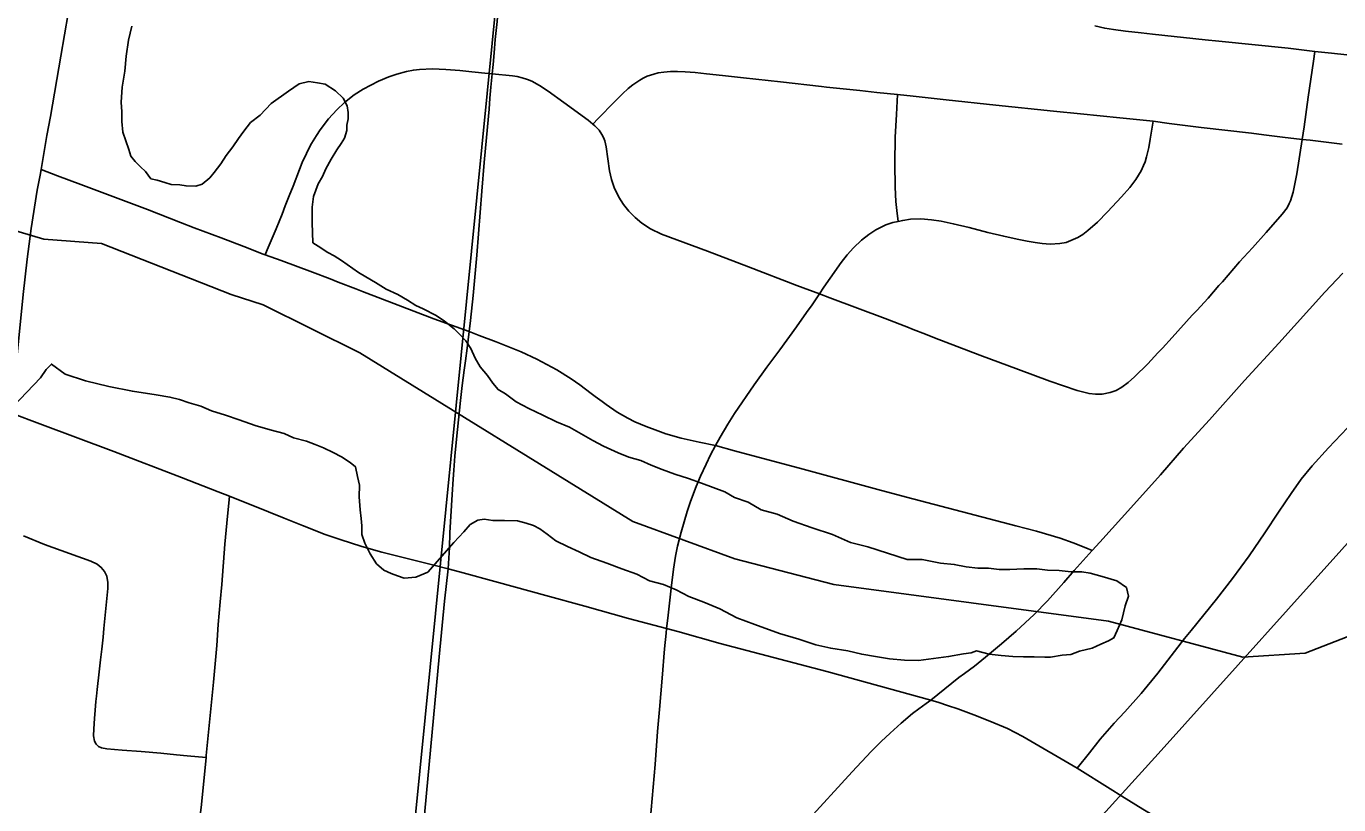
# Model space of a CAD drawing. Extents: x -1.4 to 35.4, y 0 to 22.
# Drawn here: x 28.6636 to 29.1283, y 17.7504 to 18.026 of the extents above; entities that cross this region are included whole.
import ezdxf

# ---------------------------------------------------------------- set-up
doc = ezdxf.new("R2010")
doc.units = 0
for name, color, linetype in [('GM_X_City_Street', 7, 'Continuous'), ('GM_X_County_Road', 7, 'Continuous'), ('GM_X_Minor_River', 7, 'Continuous'), ('GM_X_Rail_Line', 7, 'Continuous'), ('GM_X_Section', 7, 'Continuous'), ('GM_X_State_Route', 7, 'Continuous')]:
    doc.layers.add(name, color=color, linetype=linetype)

msp = doc.modelspace()

# ---------------------------------------------------------------- linework, layer by layer
at = {"layer": 'GM_X_City_Street'}
for points in [[(29.19281, 18.00757), (29.18824, 18.0089), (29.18544, 18.00956), (29.18264, 18.0101), (29.17975, 18.01056), (29.17659, 18.01092), (29.17431, 18.01125), (29.16927, 18.01182), (29.16468, 18.01231), (29.16171, 18.01264), (29.12579, 18.01643), (29.11981, 18.01713), (29.11047, 18.01822), (29.08589, 18.02074), (29.08101, 18.02124), (29.06237, 18.02316), (29.05843, 18.02374), (29.05282, 18.02433), (29.04858, 18.02483), (29.04549, 18.02533), (29.04198, 18.02612)], [(29.04745, 17.8963), (29.04952, 17.89711), (29.05157, 17.89819), (29.05379, 17.89993), (29.05604, 17.90192), (29.06075, 17.90651), (29.06432, 17.91039), (29.06591, 17.91206), (29.06931, 17.91582), (29.07645, 17.92376), (29.07808, 17.92543), (29.08204, 17.92973), (29.08592, 17.93424), (29.0872, 17.93558), (29.08914, 17.93794), (29.09322, 17.94258), (29.09779, 17.94762), (29.10264, 17.95294), (29.10832, 17.9595), (29.11001, 17.96177), (29.11083, 17.96321), (29.11125, 17.96425), (29.11214, 17.96724), (29.11282, 17.97021), (29.11352, 17.97381), (29.11543, 17.98596), (29.11612, 17.99041), (29.11754, 18.00089), (29.11933, 18.0137), (29.11981, 18.01713)], [(28.74825, 17.94509), (28.74898, 17.94684), (28.7521, 17.95434), (28.75422, 17.95953), (28.75532, 17.9624), (28.75672, 17.96602), (28.75808, 17.96937), (28.76039, 17.9753), (28.76134, 17.97778), (28.76282, 17.98094), (28.7633, 17.982), (28.76456, 17.98448), (28.76635, 17.98729), (28.76769, 17.98929), (28.77069, 17.99323), (28.7736, 17.99646), (28.77632, 17.999), (28.77972, 18.0017), (28.78286, 18.0037), (28.78834, 18.00659), (28.79203, 18.00812), (28.79484, 18.00902), (28.79831, 18.01003), (28.80073, 18.01048), (28.8029, 18.01074), (28.80751, 18.01092), (28.81213, 18.01074), (28.81711, 18.01033), (28.82142, 18.00993), (28.82722, 18.00931), (28.82859, 18.00923), (28.83584, 18.00844), (28.83748, 18.00821), (28.83921, 18.00777), (28.8411, 18.00712), (28.84265, 18.00652), (28.84535, 18.00503), (28.84837, 18.00306), (28.85401, 17.99908), (28.86252, 17.99282), (28.86426, 17.99137), (28.86495, 17.9908), (28.86643, 17.98917), (28.86746, 17.98766), (28.868, 17.98666), (28.86845, 17.98548), (28.86896, 17.98336), (28.87012, 17.97483), (28.87079, 17.97181), (28.8718, 17.96889), (28.87344, 17.96556), (28.87509, 17.96293), (28.877, 17.96051), (28.87917, 17.9583), (28.88152, 17.95629), (28.88467, 17.95433), (28.88856, 17.9524), (28.90487, 17.94641), (28.9193, 17.94089), (28.93645, 17.93423), (28.94448, 17.93126), (28.94809, 17.92992), (28.96768, 17.9226), (28.97596, 17.91938), (28.9771, 17.91893), (28.98256, 17.91681), (28.98521, 17.91575), (29.00121, 17.90959), (29.01499, 17.90448), (29.02604, 17.90035), (29.03575, 17.8971), (29.03991, 17.89599), (29.04225, 17.89571), (29.04455, 17.89576), (29.04745, 17.8963)], [(28.86426, 17.99137), (28.86616, 17.99336), (28.87189, 17.99925), (28.87479, 18.00214), (28.87669, 18.00395), (28.87836, 18.00528), (28.88084, 18.00695), (28.88203, 18.00767), (28.88348, 18.00832), (28.88579, 18.0091), (28.88737, 18.00947), (28.8894, 18.00981), (28.89172, 18.01002), (28.89416, 18.01002), (28.89688, 18.00993), (28.90044, 18.00966), (28.90448, 18.00921), (28.91017, 18.00858), (28.91761, 18.00775), (28.93065, 18.00631), (28.94515, 18.00463), (28.947, 18.0045), (28.95881, 18.00323), (28.96478, 18.0026), (28.97206, 18.00188), (28.97764, 18.00127), (28.98932, 17.99997), (29.00688, 17.99807), (29.02735, 17.9959), (29.03685, 17.99499), (29.0508, 17.99354), (29.06257, 17.99236), (29.06827, 17.99164), (29.0796, 17.99023), (29.09742, 17.98811), (29.10175, 17.9876), (29.10846, 17.98676), (29.11543, 17.98596), (29.1182, 17.98564), (29.12957, 17.98431)], [(28.97234, 17.95692), (28.9719, 17.96081), (28.97154, 17.96393), (28.97132, 17.96908), (28.97116, 17.97747), (28.97129, 17.98675), (28.9717, 17.99478), (28.97206, 18.00188)], [(28.88454, 17.74457), (28.88635, 17.76468), (28.88716, 17.77631), (28.88783, 17.7841), (28.88878, 17.7952), (28.88966, 17.80562), (28.89017, 17.81116), (28.89034, 17.81279), (28.89073, 17.8164), (28.8914, 17.82178), (28.892, 17.82707), (28.89281, 17.83379), (28.89353, 17.83845), (28.89424, 17.84189), (28.89545, 17.84684), (28.89763, 17.85425), (28.89886, 17.85777), (28.9008, 17.86301), (28.9024, 17.8667), (28.9043, 17.87094), (28.90586, 17.87423), (28.90764, 17.87753), (28.90929, 17.88059), (28.91202, 17.88514), (28.91434, 17.88888), (28.92132, 17.89909), (28.92586, 17.90535), (28.93041, 17.91142), (28.93638, 17.9196), (28.93991, 17.92465), (28.94193, 17.92738), (28.94448, 17.93126), (28.94606, 17.93366), (28.9482, 17.93678), (28.95214, 17.94234), (28.95426, 17.94506), (28.95649, 17.94759), (28.95931, 17.95032), (28.96194, 17.95234), (28.96447, 17.95396), (28.96791, 17.95568), (28.97043, 17.95648), (28.97234, 17.95692), (28.97397, 17.95729), (28.9767, 17.9577), (28.98033, 17.9578), (28.98417, 17.9575), (28.98761, 17.95699), (28.99185, 17.95608), (28.99742, 17.95477), (29.00408, 17.95305), (29.00974, 17.95164), (29.01449, 17.95062), (29.01803, 17.94992), (29.02086, 17.94941), (29.02328, 17.94911), (29.02611, 17.9489), (29.02955, 17.94911), (29.03177, 17.94951), (29.03349, 17.95012), (29.03592, 17.95123), (29.03774, 17.95234), (29.03945, 17.95376), (29.04289, 17.95669), (29.04642, 17.96032), (29.05137, 17.96568), (29.05431, 17.96892), (29.05643, 17.97175), (29.05744, 17.97326), (29.05835, 17.97488), (29.05916, 17.9767), (29.05976, 17.97801), (29.06027, 17.97973), (29.06108, 17.98306), (29.06158, 17.98609), (29.06257, 17.99236)], [(28.66887, 17.97526), (28.6747, 17.97308), (28.68291, 17.97001), (28.69329, 17.96613), (28.70656, 17.96108), (28.71821, 17.95656), (28.72309, 17.95466), (28.73266, 17.95105), (28.74068, 17.94808), (28.74754, 17.94535), (28.74825, 17.94509), (28.75391, 17.94305), (28.76492, 17.93894), (28.77127, 17.93654), (28.77406, 17.93538), (28.78031, 17.933), (28.78264, 17.93213), (28.79529, 17.92727), (28.80798, 17.92247), (28.82044, 17.9179), (28.82401, 17.91648), (28.82997, 17.91431), (28.83882, 17.9107), (28.84441, 17.90809), (28.85154, 17.90438), (28.8566, 17.90123), (28.85967, 17.89906), (28.86368, 17.89602), (28.86506, 17.89489), (28.86751, 17.89312), (28.869, 17.89209), (28.87285, 17.8894), (28.87664, 17.88723), (28.87908, 17.88597), (28.88314, 17.88426), (28.8872, 17.88272), (28.89009, 17.88173), (28.8955, 17.88019), (28.90192, 17.87874), (28.90764, 17.87753), (28.91433, 17.87571), (28.93875, 17.86918), (28.96509, 17.86204), (28.97524, 17.85931), (29.0046, 17.85159), (29.01394, 17.84914), (29.02126, 17.84724), (29.02968, 17.84473), (29.0343, 17.84312), (29.03878, 17.84131), (29.04104, 17.84038)], [(28.98391, 17.78742), (28.99382, 17.79544), (28.99583, 17.7969), (28.99933, 17.7995), (29.00324, 17.80259), (29.00894, 17.80741), (29.01414, 17.8118), (29.02054, 17.81769), (29.02523, 17.82255), (29.03098, 17.82907), (29.03464, 17.83327), (29.04104, 17.84038), (29.04375, 17.84339), (29.05577, 17.85672), (29.06521, 17.86723), (29.07333, 17.87658), (29.08257, 17.88663), (29.095, 17.90054), (29.10714, 17.91386), (29.11795, 17.92586), (29.12339, 17.93183), (29.12978, 17.93858)], [(29.03568, 17.7633), (29.04002, 17.76879), (29.04389, 17.77366), (29.04883, 17.77923), (29.05261, 17.78333), (29.05838, 17.78979), (29.06426, 17.79697), (29.07374, 17.8092), (29.07606, 17.8121), (29.08503, 17.82314), (29.09074, 17.83047), (29.09657, 17.83847), (29.10217, 17.84668), (29.10696, 17.85393), (29.11147, 17.86062), (29.11507, 17.86565), (29.11895, 17.87043), (29.12468, 17.87681), (29.13138, 17.88383)], [(28.72332, 17.73078), (28.72567, 17.75048), (28.72731, 17.76707), (28.72738, 17.76779), (28.72987, 17.79377), (28.73108, 17.80673), (28.73158, 17.81417), (28.73226, 17.8222), (28.73282, 17.82839), (28.73394, 17.84263), (28.73464, 17.85007), (28.73555, 17.85959)], [(28.72731, 17.76707), (28.72058, 17.76769), (28.71687, 17.76804), (28.71132, 17.76865), (28.70433, 17.76925), (28.69759, 17.76977), (28.69215, 17.77022), (28.69032, 17.77056), (28.68915, 17.77096), (28.68832, 17.77183), (28.68779, 17.77294), (28.68747, 17.77478), (28.68751, 17.77726), (28.68779, 17.78091), (28.68799, 17.78391), (28.68831, 17.78696), (28.68849, 17.78878), (28.68875, 17.79124), (28.68948, 17.7974), (28.68994, 17.80171), (28.69038, 17.80553), (28.69087, 17.80969), (28.69114, 17.81279), (28.69252, 17.82699), (28.69254, 17.8291), (28.69211, 17.8313), (28.69136, 17.83298), (28.6902, 17.8344), (28.68872, 17.83551), (28.68649, 17.83661), (28.67888, 17.83935), (28.67011, 17.84251), (28.66265, 17.84561)]]:
    msp.add_lwpolyline(points, dxfattribs=at)
at = {"layer": 'GM_X_County_Road'}
for points in [[(28.82859, 18.00923), (28.82893, 18.01248), (28.8293, 18.0166), (28.82968, 18.02136), (28.83037, 18.02772), (28.83083, 18.03345), (28.83135, 18.03865), (28.83213, 18.04722), (28.8329, 18.05518), (28.83378, 18.06629), (28.83587, 18.08951), (28.83624, 18.09361)], [(28.66887, 17.97526), (28.67091, 17.98737), (28.67215, 17.99404), (28.67584, 18.01541), (28.67976, 18.03815)], [(28.82044, 17.9179), (28.82093, 17.92179), (28.82188, 17.93065), (28.82274, 17.93978), (28.82311, 17.94502), (28.8249, 17.96764), (28.82578, 17.97776), (28.82692, 17.99042), (28.8275, 17.99671), (28.82778, 18.00051), (28.82816, 18.00451), (28.82859, 18.00923)], [(28.65838, 17.889), (28.65971, 17.90257), (28.66249, 17.93104), (28.66391, 17.9436), (28.66531, 17.95447), (28.66754, 17.96793), (28.66854, 17.97334), (28.66887, 17.97526)], [(28.81297, 17.83396), (28.81342, 17.84145), (28.81358, 17.84664), (28.81448, 17.86026), (28.81483, 17.86563), (28.81502, 17.86887), (28.8154, 17.87382), (28.81598, 17.87981), (28.81665, 17.88667), (28.8174, 17.89352), (28.81798, 17.89885), (28.81864, 17.90428), (28.81912, 17.90751), (28.81969, 17.91199), (28.82044, 17.9179)], [(28.80274, 17.72282), (28.80374, 17.73666), (28.80583, 17.75952), (28.80987, 17.80271), (28.81167, 17.82249), (28.81297, 17.83396)], [(28.91602, 17.71785), (28.92837, 17.73176), (28.93968, 17.74415), (28.95603, 17.76204), (28.96279, 17.76929), (28.96634, 17.77279), (28.96947, 17.77572), (28.97339, 17.77923), (28.97738, 17.78266), (28.97969, 17.78436), (28.98224, 17.78627), (28.98391, 17.78742)]]:
    msp.add_lwpolyline(points, dxfattribs=at)
at = {"layer": 'GM_X_Minor_River'}
for points in [[(28.60384, 17.97018), (28.66983, 17.95062), (28.69028, 17.94906), (28.7362, 17.93104), (28.74751, 17.9274), (28.78169, 17.91037), (28.87836, 17.85067), (28.91451, 17.83741), (28.94961, 17.82834), (29.04684, 17.81536), (29.09438, 17.80262), (29.11641, 17.80407), (29.14891, 17.81671), (29.2179, 17.87078), (29.2685, 17.89711), (29.33942, 17.93366), (29.41013, 17.97896), (29.42207, 17.98821), (29.44187, 18.01098), (29.45276, 18.02405), (29.48649, 18.06059), (29.5541, 18.15949)], [(28.76851, 17.97288), (28.76969, 17.97552), (28.77164, 17.97891), (28.77359, 17.9823), (28.77515, 17.98455), (28.77632, 17.98643), (28.77712, 17.98908), (28.77715, 17.99098), (28.77756, 17.99325), (28.7776, 17.99553), (28.77726, 17.99782), (28.77578, 18.0005), (28.77316, 18.0032), (28.7694, 18.00554), (28.76676, 18.00597), (28.76372, 18.0064), (28.7603, 18.00569), (28.75646, 18.00309), (28.75031, 17.99863), (28.74645, 17.99451), (28.74299, 17.99191), (28.74067, 17.98891), (28.73873, 17.98628), (28.73678, 17.98327), (28.73446, 17.98027), (28.73251, 17.97726), (28.73019, 17.97425), (28.72864, 17.97238), (28.72594, 17.97014), (28.72366, 17.96942), (28.72024, 17.96947), (28.71797, 17.96989), (28.71493, 17.96994), (28.71267, 17.97073), (28.71002, 17.97154), (28.70775, 17.97195), (28.7059, 17.97465), (28.70402, 17.9762), (28.70215, 17.97813), (28.70067, 17.98005), (28.69994, 17.98234), (28.69885, 17.9854), (28.69776, 17.98846), (28.69745, 17.99226), (28.6975, 17.99568), (28.69718, 17.99911), (28.69764, 18.00442), (28.69849, 18.01011), (28.69895, 18.01542), (28.6998, 18.02111), (28.70102, 18.02603)], [(28.97951, 17.80147), (28.98483, 17.80215), (28.99016, 17.80282), (28.99549, 17.80388), (28.99815, 17.80421), (29.00006, 17.80494), (29.0046, 17.80373), (29.00877, 17.80328), (29.01294, 17.80283), (29.01673, 17.80277), (29.02053, 17.80271), (29.02432, 17.80265), (29.02622, 17.80262), (29.03041, 17.80331), (29.03345, 17.80364), (29.0365, 17.80473), (29.04108, 17.8058), (29.04414, 17.80727), (29.04681, 17.80837), (29.04873, 17.80948), (29.04991, 17.81212), (29.05149, 17.8159), (29.0527, 17.82082), (29.0539, 17.82422), (29.05319, 17.82727), (29.04981, 17.82961), (29.04452, 17.83121), (29.04036, 17.83242), (29.03733, 17.83285), (29.03543, 17.83288), (29.03354, 17.83291), (29.02937, 17.83336), (29.02519, 17.83342), (29.0214, 17.83387), (29.01685, 17.83394), (29.01191, 17.83364), (29.00811, 17.8337), (29.00432, 17.83414), (29.00053, 17.8342), (28.99636, 17.83465), (28.9922, 17.83548), (28.98727, 17.83594), (28.98084, 17.83718), (28.97552, 17.83727), (28.96155, 17.84167), (28.9555, 17.84329), (28.94909, 17.84606), (28.94191, 17.84845), (28.93512, 17.85084), (28.92946, 17.85322), (28.92379, 17.85483), (28.91928, 17.85756), (28.91437, 17.85916), (28.91099, 17.86112), (28.90683, 17.8627), (28.90269, 17.86429), (28.89815, 17.86588), (28.89325, 17.86748), (28.88872, 17.86908), (28.88494, 17.87066), (28.88117, 17.87224), (28.87702, 17.87345), (28.87325, 17.87503), (28.86797, 17.87739), (28.8642, 17.87935), (28.86006, 17.8817), (28.85593, 17.88405), (28.8514, 17.88602), (28.84651, 17.88838), (28.84161, 17.89074), (28.83709, 17.8931), (28.83333, 17.89582), (28.8307, 17.89738), (28.82884, 17.89969), (28.82699, 17.90238), (28.82438, 17.90546), (28.82253, 17.90853), (28.82107, 17.91198), (28.81921, 17.91467), (28.81697, 17.91698), (28.8151, 17.91892), (28.81173, 17.92163), (28.80872, 17.92358), (28.8042, 17.92593), (28.80157, 17.92712), (28.79856, 17.92906), (28.79517, 17.93102), (28.79103, 17.93298), (28.78727, 17.93533), (28.78389, 17.93728), (28.78125, 17.93884), (28.77525, 17.94312), (28.77261, 17.94469), (28.77036, 17.94586), (28.76697, 17.9482), (28.7651, 17.94937), (28.76483, 17.95659), (28.76491, 17.96191), (28.76536, 17.9657), (28.76694, 17.97024), (28.76851, 17.97288)], [(28.65902, 17.89141), (28.66867, 17.90152), (28.67062, 17.90452), (28.67254, 17.90639), (28.67742, 17.90289), (28.6846, 17.9005), (28.69292, 17.89846), (28.70124, 17.89681), (28.70957, 17.89553), (28.7145, 17.8947), (28.7179, 17.89388), (28.7213, 17.89268), (28.72545, 17.89148), (28.72922, 17.8899), (28.73413, 17.8883), (28.73904, 17.8867), (28.74471, 17.8847), (28.75, 17.8831), (28.75491, 17.88188), (28.7583, 17.88031), (28.76284, 17.87909), (28.76586, 17.8779), (28.76887, 17.87671), (28.77227, 17.87514), (28.77528, 17.87357), (28.77829, 17.87162), (28.78016, 17.87007), (28.78086, 17.86664), (28.78157, 17.86359), (28.78151, 17.85941), (28.78182, 17.85484), (28.78215, 17.85179), (28.78248, 17.84913), (28.78243, 17.84609), (28.78352, 17.84303), (28.78536, 17.8392), (28.78758, 17.83574), (28.79021, 17.83342), (28.79284, 17.83224), (28.79511, 17.83144), (28.79737, 17.83064), (28.80155, 17.83095), (28.80576, 17.83279), (28.81504, 17.84328), (28.81851, 17.84703), (28.82083, 17.84965), (28.82351, 17.85113), (28.8258, 17.85147), (28.82883, 17.85104), (28.833, 17.85097), (28.83756, 17.8509), (28.84058, 17.85009), (28.84322, 17.84929), (28.84548, 17.84811), (28.84811, 17.84617), (28.85111, 17.84384), (28.85525, 17.84187), (28.8594, 17.8399), (28.86354, 17.83794), (28.86921, 17.83595), (28.87449, 17.83396), (28.87977, 17.83197), (28.88429, 17.82962), (28.88921, 17.8284), (28.89373, 17.82643), (28.89825, 17.82407), (28.90353, 17.82209), (28.90919, 17.81971), (28.91521, 17.81658), (28.92163, 17.81419), (28.93031, 17.81101), (28.93711, 17.809), (28.94315, 17.807), (28.94845, 17.80578), (28.95451, 17.80492), (28.95942, 17.8037), (28.96435, 17.80286), (28.96927, 17.80202), (28.97458, 17.80155), (28.97951, 17.80147)]]:
    msp.add_lwpolyline(points, dxfattribs=at)
at = {"layer": 'GM_X_Rail_Line'}
msp.add_lwpolyline([(27.68085, 16.24056), (27.87726, 16.4568), (28.06656, 16.6664), (28.25655, 16.87667), (28.5102, 17.1567), (28.78237, 17.45601), (28.95193, 17.64453), (29.0644, 17.76844), (29.13889, 17.85121), (29.2555, 17.9795), (29.39499, 18.13384), (29.77285, 18.55121), (29.9357, 18.73013), (30.48463, 19.33646), (30.56259, 19.42284)], dxfattribs=at)
at = {"layer": 'GM_X_Section'}
msp.add_lwpolyline([(27.7971, 17.83659), (27.87997, 18.66284), (28.88159, 18.55344), (28.78293, 17.56035), (28.0549, 17.63148)], dxfattribs=at)
msp.add_lwpolyline([(28.88159, 18.55344), (29.90725, 18.45063), (29.80136, 17.45639), (28.78293, 17.56035)], close=True, dxfattribs=at)
at = {"layer": 'GM_X_State_Route'}
msp.add_line((29.04739, 17.75601), (29.03568, 17.7633), dxfattribs=at)
for points in [[(28.98391, 17.78742), (28.94708, 17.79753), (28.90926, 17.8075), (28.89431, 17.81175), (28.89034, 17.81279), (28.87689, 17.81635), (28.86135, 17.82075), (28.84755, 17.82443), (28.83081, 17.8291), (28.81704, 17.83285), (28.81297, 17.83396), (28.80789, 17.83517), (28.78957, 17.83978), (28.78246, 17.8418), (28.77477, 17.84425), (28.7695, 17.84611), (28.76141, 17.84922), (28.75494, 17.85183), (28.7494, 17.85413), (28.73555, 17.85959), (28.73154, 17.86117), (28.71854, 17.86626), (28.69467, 17.87547), (28.66844, 17.88525), (28.65838, 17.889)], [(29.03568, 17.7633), (29.01652, 17.77453), (29.01107, 17.77739), (29.00484, 17.78001), (28.99915, 17.78228), (28.99343, 17.7843), (28.98985, 17.78551), (28.98668, 17.78655), (28.98391, 17.78742)], [(29.09099, 17.73001), (29.08576, 17.73307), (29.07289, 17.74058), (29.05897, 17.7488), (29.05157, 17.7534), (29.04739, 17.75601)]]:
    msp.add_lwpolyline(points, dxfattribs=at)

doc.saveas('drawing.dxf')
